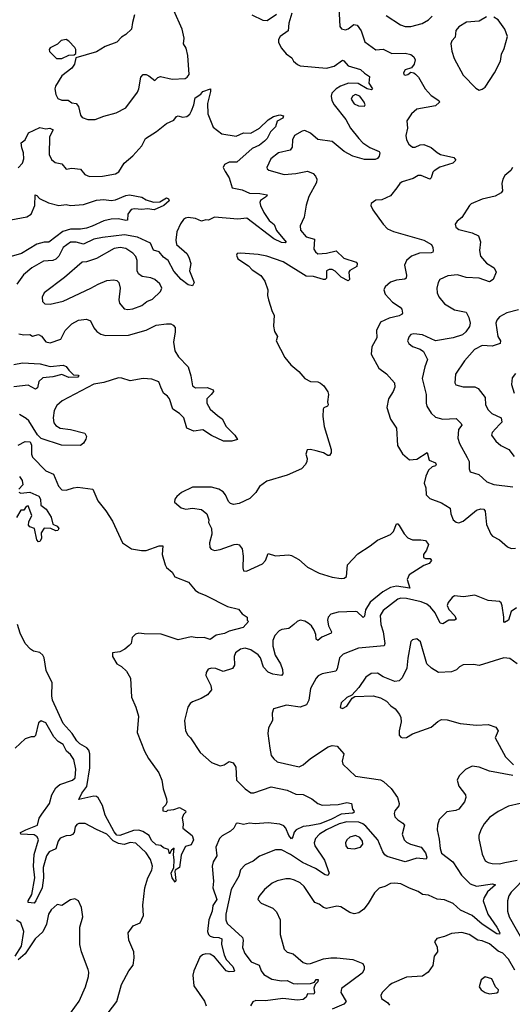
# Model space of a CAD drawing. Extents: x 1771496 to 1971148, y 471553 to 643630.
# Tile 442 of 656: x 1888866 to 1892252, y 586635 to 593401. Entities that reach past the tile are written whole.
import ezdxf

# ---------------------------------------------------------------- set-up
doc = ezdxf.new("R2010")
doc.units = 0

msp = doc.modelspace()

# ---------------------------------------------------------------- linework, layer by layer
at = {"layer": '0CON10XD'}
for points in [[(1889654.3, 593435), (1889642.5, 593382.5), (1889633.8, 593335), (1889595, 593298), (1889565, 593280.8), (1889535, 593246.9), (1889453.5, 593216.5), (1889395, 593180), (1889251.7, 593138.3), (1889242.5, 593095), (1889225, 593067.5), (1889155.8, 593015), (1889112.9, 592945), (1889107.8, 592925), (1889113.6, 592886.4), (1889128.8, 592858.8), (1889155, 592847.5), (1889198.5, 592848.5), (1889225, 592829.2), (1889255, 592825.9), (1889270.9, 592805), (1889284.7, 592744.7), (1889295, 592729.4), (1889335, 592714.5), (1889385, 592714.4)], [(1889385, 592714.4), (1889445, 592738.5), (1889528.3, 592761.7), (1889595.4, 592794.6), (1889675, 592903.8), (1889684.5, 592925), (1889700, 593005), (1889716, 593024), (1889735, 593024.2), (1889753.3, 593015), (1889795, 592982.5), (1889816.5, 593003.5), (1889835, 593011.1), (1889915, 592991.1), (1890003.4, 592996.6), (1890017.1, 593005), (1890030, 593025), (1890021.4, 593155), (1890010, 593205), (1889992.2, 593235), (1889995.6, 593275), (1889984, 593335), (1889925, 593463.3)], [(1890735.7, 593445.7), (1890716.8, 593376.8), (1890711.9, 593325), (1890656.7, 593285), (1890645.5, 593265), (1890644.4, 593245), (1890665.4, 593205.4), (1890696.6, 593166.6), (1890737.6, 593137.6), (1890748.8, 593115), (1890775, 593092.5), (1890795, 593084.4), (1890975, 593067.7), (1891027.6, 593082.4), (1891085, 593121.9), (1891095, 593118.6), (1891124.8, 593084.8), (1891208.9, 593058.9), (1891235, 593033.9), (1891271.4, 593011.4), (1891266, 592965), (1891290, 592925), (1891285, 592918.1), (1891255, 592926.5), (1891192.2, 592962.2), (1891126.4, 592963.6), (1891071.8, 592945), (1891040.4, 592925), (1891012.7, 592895), (1891006.2, 592875), (1891011.2, 592845), (1891026.7, 592816.7), (1891108.8, 592715), (1891139.1, 592655), (1891197.3, 592585), (1891225.1, 592555.1), (1891272.3, 592522.3), (1891336.2, 592495), (1891342, 592485), (1891337.9, 592462.1), (1891325, 592446), (1891309.1, 592440.9), (1891235, 592440.6), (1891155, 592462.2), (1891097.5, 592495), (1891015, 592562.9), (1890915, 592576.7), (1890865, 592622.2), (1890825, 592639.4), (1890806.7, 592635), (1890754.4, 592605), (1890740.5, 592575), (1890739.4, 592525), (1890725.5, 592504.5), (1890645, 592485.6), (1890591.4, 592445), (1890564.2, 592385), (1890566.7, 592375), (1890577.5, 592367.5), (1890685, 592337.5), (1890765, 592343.3), (1890845, 592360.8), (1890883.2, 592343.2), (1890900, 592325), (1890908.6, 592305), (1890907, 592283), (1890854.2, 592185), (1890834.4, 592125.6), (1890820.6, 592045), (1890794.3, 591985), (1890795.6, 591955), (1890835, 591909.8), (1890891.8, 591891.8), (1890887.8, 591825), (1890898.7, 591805), (1890915, 591792.6), (1890975, 591795.9), (1891041.8, 591811.8), (1891095, 591763.1), (1891178, 591735), (1891185.7, 591725), (1891182.5, 591705), (1891135, 591677.1), (1891128.1, 591665), (1891133.8, 591615), (1891125, 591606.2), (1891075, 591631.8), (1891035, 591673.1), (1891015, 591683.5), (1890993.3, 591685), (1890974.8, 591675.2), (1890974.5, 591625), (1890965.4, 591614.6), (1890955, 591615.4), (1890885.7, 591635.7), (1890835, 591639.4), (1890677.9, 591737.9), (1890565.5, 591775.5), (1890505, 591787.1), (1890387.3, 591797.3), (1890360, 591795), (1890356.4, 591783.6), (1890365, 591756.7), (1890439.1, 591709.1), (1890465, 591682), (1890523, 591643), (1890550, 591605), (1890572.5, 591545), (1890570, 591505), (1890576.9, 591475), (1890600.8, 591395), (1890615, 591370), (1890611.2, 591295), (1890618.3, 591258.3), (1890638.8, 591225), (1890628.8, 591195), (1890689.5, 591079.5), (1890730.3, 591030.3), (1890785, 590982.5), (1890825, 590936), (1890865, 590914.4), (1890915, 590912), (1890934.1, 590904.1), (1890956.7, 590885), (1890984.4, 590844.4), (1890989.4, 590825), (1890980.8, 590775), (1890986.4, 590753.6), (1890982.5, 590745), (1890956.7, 590733.3), (1890952.5, 590725), (1890950, 590675), (1890958, 590605), (1891008, 590448), (1891007.8, 590425), (1890995, 590405.7), (1890985, 590406.7), (1890955, 590424.4), (1890905, 590438.6), (1890865, 590448), (1890842.5, 590445), (1890834, 590415), (1890841.2, 590385), (1890838.8, 590365), (1890830, 590345), (1890803.3, 590315), (1890705, 590270.8), (1890565, 590229.2), (1890515, 590193.8), (1890488.3, 590151.7), (1890448.8, 590111.2), (1890374.5, 590075.5), (1890335, 590068.6), (1890315, 590075.8), (1890300.3, 590090.3), (1890280.8, 590135), (1890265, 590156), (1890235, 590175.8), (1890185, 590187.5), (1890055, 590188.6), (1889977.7, 590152.3), (1889946.7, 590125), (1889933.3, 590105), (1889930, 590085), (1889976.4, 590046.4), (1890008.3, 590038.3), (1890055, 590044), (1890115, 590036), (1890153.3, 590005), (1890166.2, 589965), (1890163.3, 589945), (1890184.2, 589905), (1890186, 589865), (1890170, 589805), (1890173.3, 589775), (1890182.7, 589762.7), (1890205, 589754), (1890245, 589760), (1890340, 589795), (1890357.7, 589797.7), (1890375, 589791.2), (1890396.2, 589765), (1890402, 589715), (1890398.8, 589635), (1890405, 589612.5), (1890425, 589611.2), (1890535, 589662.5), (1890555.5, 589684.5), (1890575, 589733.3), (1890625, 589717.1), (1890715, 589724.3), (1890735, 589720), (1890785, 589691.9), (1890845, 589638.1), (1890925, 589597.8), (1891015, 589570), (1891075, 589560.9), (1891096.4, 589563.6), (1891111.9, 589575), (1891119.5, 589655), (1891189.3, 589730.7), (1891275, 589785.6), (1891324.6, 589825.4), (1891415, 589864.2), (1891435.6, 589885), (1891455, 589936.7), (1891465, 589936.7), (1891475, 589926), (1891508.9, 589868.9), (1891535, 589841.4), (1891565, 589827.1), (1891624, 589826), (1891655, 589821.2), (1891676.2, 589795), (1891662.5, 589755), (1891641.4, 589725), (1891642.5, 589705), (1891655, 589698), (1891688, 589698), (1891696.7, 589685), (1891680, 589665), (1891645, 589650), (1891543, 589587), (1891528.8, 589555), (1891547.5, 589495), (1891455, 589509), (1891415, 589498.8), (1891361.1, 589468.9), (1891275, 589397.5), (1891243.4, 589345), (1891235, 589301.2), (1891226.3, 589293.7), (1891185, 589331.5), (1891175, 589333.9), (1891055, 589330.7), (1891004.4, 589315), (1890985.5, 589295), (1890982.3, 589275), (1890988, 589235), (1891009.4, 589195), (1891008.1, 589185), (1890943.1, 589156.9), (1890915, 589136), (1890903.9, 589143.9), (1890901.8, 589175), (1890889.2, 589205), (1890870.8, 589235), (1890849.4, 589255), (1890825, 589268.9), (1890795, 589274.3), (1890773.4, 589266.6), (1890751.4, 589245), (1890715, 589216.5), (1890668.9, 589211.1), (1890649.5, 589200.5), (1890620.9, 589169.1), (1890605.4, 589135), (1890605.3, 589095.3), (1890621.1, 589035), (1890658.5, 588975), (1890673.1, 588935), (1890675.8, 588905), (1890665.6, 588894.4), (1890605, 588902.5), (1890575, 588916.7), (1890542.5, 588952.5), (1890520.3, 589015), (1890505, 589036.7), (1890455, 589071.5), (1890415, 589082.5), (1890383.8, 589075), (1890350.6, 589049.4), (1890340.8, 589025), (1890342.5, 588965), (1890328.3, 588941.7), (1890265, 588922), (1890215, 588941.4), (1890184.3, 588945.7), (1890161.7, 588938.3), (1890148, 588915), (1890146, 588895), (1890180.8, 588825), (1890184.1, 588795.9), (1890157.3, 588762.7), (1890113.9, 588736.1), (1890055, 588713.3), (1890038.3, 588701.7), (1890022.3, 588677.7), (1889999.2, 588585), (1890005.8, 588515), (1890022, 588485), (1890041.2, 588465), (1890105.7, 588365), (1890185, 588297.5), (1890245, 588273.6), (1890270.5, 588279.5), (1890305, 588302.5), (1890334.2, 588294.2), (1890350.8, 588265), (1890355.7, 588175), (1890415.5, 588115), (1890455, 588087.1), (1890475, 588088.4), (1890595, 588128.9), (1890705, 588106.2), (1890765, 588078.5), (1890815, 588077.1), (1890875, 588045.8), (1890915, 588015.8), (1890945, 588004.2), (1891055, 588008.6), (1891115, 588021.2), (1891147.5, 588015), (1891153.3, 587975), (1891163.9, 587963.9), (1891164, 587955), (1891155, 587948.6), (1891075, 587942.4), (1891003.6, 587905), (1890929.1, 587875), (1890855, 587861.2)], [(1890462, 593435), (1890536.6, 593396.6), (1890567.5, 593395), (1890630.8, 593439.1)], [(1891060.6, 593485), (1891067.5, 593355), (1891079.1, 593339.1), (1891105, 593331.3), (1891125, 593336.9), (1891163, 593367), (1891185, 593364.3), (1891213.3, 593325), (1891239.2, 593249.2), (1891315, 593194), (1891365, 593198.5), (1891425, 593169.1), (1891515, 593171.8), (1891555, 593161.4), (1891576, 593145), (1891584.2, 593125), (1891578, 593095), (1891559.3, 593070.7), (1891515, 593056.7), (1891503.8, 593035), (1891507.5, 593025), (1891515, 593020), (1891535, 593024), (1891555, 593040), (1891575, 593036.7), (1891587.3, 593027.3), (1891607, 593007), (1891654.2, 592925), (1891695, 592880.6), (1891746.2, 592845), (1891751.2, 592835), (1891725, 592810), (1891596.7, 592785), (1891558, 592755), (1891528, 592705), (1891530.8, 592655), (1891520.6, 592605), (1891524.6, 592574.6), (1891540.8, 592545), (1891565, 592524.3), (1891585, 592524), (1891618.3, 592541.7), (1891645, 592542.5), (1891695, 592522.9), (1891735, 592487.1), (1891758.8, 592475), (1891851.2, 592455), (1891863.3, 592435), (1891844.2, 592415.8), (1891755, 592386.7), (1891715, 592362.5), (1891705, 592354), (1891695, 592313.3), (1891685.6, 592304.4), (1891625, 592330), (1891605, 592330), (1891570.8, 592309.2), (1891495, 592287.5), (1891478.6, 592275), (1891458.1, 592245), (1891415, 592190.6), (1891355, 592163.1), (1891315, 592160), (1891282.3, 592137.7), (1891278.8, 592125), (1891294.3, 592094.3), (1891364.3, 591995), (1891394.6, 591964.6), (1891435, 591946.5), (1891644, 591885), (1891695.8, 591855), (1891706, 591835), (1891707.3, 591812.7), (1891705.6, 591804.4), (1891695, 591799.2), (1891614.1, 591795.9), (1891558.1, 591775), (1891524.4, 591745), (1891510.6, 591715), (1891525.6, 591645), (1891522.5, 591625), (1891512.5, 591617.5), (1891455, 591610.9), (1891415, 591597.1), (1891379.2, 591565), (1891370, 591545), (1891377.1, 591515), (1891428.9, 591458.9), (1891481.2, 591425), (1891491.7, 591411.7), (1891496.7, 591385), (1891491.2, 591375), (1891475, 591366.7), (1891405, 591348.8), (1891345, 591322), (1891319.2, 591265), (1891321.2, 591215), (1891286.4, 591153.6), (1891282.5, 591102.5), (1891335, 591006), (1891388, 590968), (1891442.5, 590905), (1891444.3, 590875), (1891433.4, 590846.6), (1891400.8, 590795), (1891389.4, 590735), (1891414.3, 590655), (1891455.8, 590595), (1891462.5, 590475), (1891498.3, 590418.3), (1891545, 590376.2), (1891595, 590382), (1891665.7, 590425.7), (1891680.8, 590375), (1891724, 590355), (1891728.5, 590345), (1891724.3, 590335.7), (1891701.6, 590328.4), (1891676.4, 590305), (1891657.7, 590265), (1891646.5, 590215), (1891658.1, 590185), (1891660.6, 590135), (1891685, 590110.6), (1891765, 590080.6), (1891826, 590044), (1891829.4, 590005), (1891845, 589963.3), (1891865, 589948), (1891885, 589942.9), (1891915, 589955.7), (1892005, 590030), (1892035, 590040), (1892056.8, 590036.8), (1892064.3, 590024.3), (1892075, 589932.5), (1892105, 589866), (1892115, 589852.5), (1892165, 589825.7), (1892219.3, 589779.3), (1892245, 589768.1), (1892275, 589769.1)], [(1891385, 593428.6), (1891484.5, 593364.5), (1891514.6, 593354.6), (1891555, 593354.5)], [(1891555, 593354.5), (1891633.3, 593375), (1891675, 593399.4), (1891700.8, 593425)], [(1892075, 593421.4), (1892025, 593390.4), (1891936.5, 593383.5), (1891885, 593351.1), (1891862.8, 593327.2), (1891858.6, 593281.4), (1891835.8, 593255), (1891830.6, 593235), (1891835.4, 593185), (1891853.1, 593133.1), (1891915, 593020), (1892000.7, 592930.7), (1892025, 592917.5)], [(1892025, 592917.5), (1892045, 592922.5), (1892065, 592937.5), (1892129.1, 593035), (1892170, 593115), (1892177.1, 593165), (1892196.9, 593203.1), (1892220, 593285), (1892200, 593335), (1892155, 593399.2), (1892125, 593417.1)], [(1889155, 593134), (1889203.6, 593156.4), (1889241.7, 593158.3), (1889251.7, 593168.3), (1889252.5, 593195), (1889245, 593210), (1889205, 593253.3), (1889185, 593264), (1889152.2, 593257.8), (1889126.6, 593233.4), (1889075, 593206.7), (1889068.9, 593195), (1889071.4, 593181.4), (1889120, 593135), (1889155, 593134)], [(1888855, 592381.9), (1888884.5, 592415), (1888894.6, 592445), (1888893.2, 592485), (1888881, 592521), (1888877.5, 592555), (1888904, 592575), (1888926.4, 592623.6), (1889005, 592660), (1889045, 592651.2), (1889073.6, 592656.4), (1889096.5, 592645), (1889070.9, 592595), (1889070, 592475), (1889085, 592441.2), (1889109.1, 592419.1), (1889155, 592411.1), (1889185, 592373.1), (1889225, 592380.6), (1889285, 592374.3), (1889315, 592338), (1889345, 592324.3), (1889435, 592325.7), (1889525, 592342.5), (1889547.5, 592355), (1889584.6, 592415.4), (1889644.2, 592465), (1889705, 592533.3), (1889730, 592585), (1889806.8, 592633.2), (1889875, 592687.1), (1889925, 592710), (1889945, 592736), (1889955, 592740.8), (1889985, 592730.8), (1890015, 592735.6), (1890035, 592751.4), (1890046.4, 592775), (1890062.7, 592815), (1890071.4, 592865), (1890110.3, 592889.7), (1890125, 592906.9), (1890176.7, 592926.7), (1890177.5, 592907.5), (1890158, 592825), (1890160.3, 592755), (1890195, 592662.5), (1890255, 592615.6), (1890355, 592601.2), (1890405, 592622.9), (1890455, 592620), (1890515, 592656), (1890575, 592712.5), (1890610, 592735), (1890655, 592746.7), (1890679.1, 592739.1), (1890673.8, 592725), (1890636.9, 592703.1), (1890624.4, 592665), (1890590.2, 592629.8), (1890567.3, 592585), (1890548.8, 592565), (1890515, 592539.2), (1890463.7, 592516.3), (1890359.3, 592420.7), (1890305, 592422.9), (1890274.5, 592405), (1890264.4, 592385), (1890277.5, 592357.5), (1890306, 592315), (1890326.4, 592246.4), (1890395, 592232.7), (1890445, 592208.4), (1890517.1, 592207.1), (1890567.3, 592197.3), (1890562.9, 592185), (1890521.5, 592158.5), (1890516.5, 592145), (1890520.3, 592125), (1890544.8, 592074.8), (1890581.7, 592021.7), (1890614.6, 591994.6), (1890631.6, 591951.6), (1890698.8, 591871.2), (1890693.3, 591866.7), (1890665, 591869.4), (1890613.1, 591895), (1890426.5, 592036.5), (1890365, 592029.3), (1890205, 592043.6), (1890165, 592022.9), (1890145, 592024.4), (1890115, 592016.7), (1890075, 592034.4), (1890025, 592042.5), (1890005, 592038), (1889993.2, 592026.8), (1889971.7, 591998.3), (1889946.3, 591943.7), (1889938.5, 591885), (1889944.4, 591855.6), (1890014.3, 591795), (1890028.6, 591768.6), (1890041.8, 591725), (1890033.3, 591675), (1890066, 591595), (1890055, 591572.5), (1890025, 591578.8), (1889975, 591615.6), (1889925, 591673.1), (1889885.8, 591745.8), (1889855, 591770), (1889825, 591805.8), (1889785, 591816), (1889765.9, 591865.9), (1889675, 591907.4), (1889587, 591923), (1889435, 591904.7), (1889375, 591891.8), (1889305, 591859.1), (1889255, 591872.7), (1889215, 591872.9), (1889165.2, 591834.8), (1889135.8, 591775), (1889115, 591755.3), (1889095, 591747.1), (1889029.1, 591740.9), (1888982.5, 591715), (1888948.6, 591695), (1888893.5, 591646.5), (1888846.5, 591583.5)], [(1891235, 592807.5), (1891240, 592815), (1891234, 592835), (1891202.9, 592875), (1891175, 592887.3), (1891153.5, 592875), (1891144.6, 592855), (1891165, 592822.2), (1891195, 592808.6), (1891235, 592807.5)], [(1892253.8, 592385), (1892241.2, 592365), (1892199.7, 592330.3), (1892185.8, 592305), (1892179.4, 592275), (1892184.3, 592225.7), (1892175, 592210), (1892135, 592188.6), (1892045, 592166.5), (1891970, 592135), (1891956.7, 592125), (1891905, 592041.2), (1891873, 592017), (1891858.8, 591995), (1891863.8, 591975), (1891885, 591958.8), (1891975.5, 591935.5), (1892020, 591915), (1892034.3, 591875), (1892026.7, 591815), (1892034.5, 591775), (1892075, 591728.5), (1892127.8, 591695), (1892141.9, 591665), (1892119.4, 591615), (1892095, 591598.8), (1892025, 591623.8), (1891935, 591629.4), (1891875, 591646.6), (1891809.5, 591640.5), (1891754.6, 591615.4), (1891742.5, 591595), (1891733.4, 591556.6), (1891735.6, 591525), (1891747, 591497), (1891785, 591448.1), (1891855, 591406.9), (1891935, 591390.4), (1891953.5, 591355), (1891961.8, 591315), (1891958.5, 591291.5), (1891933.1, 591255), (1891910, 591235), (1891845, 591214.1), (1891725, 591194), (1891635, 591234.4), (1891575, 591243.1), (1891555, 591237.5), (1891542, 591225), (1891531.4, 591195), (1891540, 591175), (1891565, 591154.3), (1891617.9, 591137.9), (1891640.9, 591120.9), (1891668.8, 591065), (1891650.6, 591015), (1891633.3, 590935), (1891660.4, 590825), (1891659.1, 590765), (1891664.5, 590745), (1891695, 590698), (1891725, 590669.4), (1891775, 590655.6), (1891865, 590661.2), (1891901.4, 590625), (1891904.2, 590615), (1891882.2, 590585), (1891876.7, 590525), (1891889.4, 590489.4), (1891942.6, 590392.6), (1891955.6, 590365), (1891954.4, 590314.4), (1891963.3, 590293.3), (1892021.2, 590275), (1892076.2, 590225), (1892125, 590207.1), (1892255, 590191.8)], [(1888805, 592024.4), (1888915, 592047.1), (1888945.5, 592064.5), (1888970.8, 592125), (1888973.2, 592196.8), (1888985, 592193.3), (1889002.7, 592172.7), (1889065, 592142), (1889135, 592123.8), (1889185, 592132), (1889215, 592122.9), (1889305, 592131.5), (1889395, 592161.3), (1889444, 592166), (1889495, 592158.7), (1889525, 592162.3), (1889595, 592193.1), (1889622.1, 592197.9), (1889705, 592180.6), (1889735, 592162.9), (1889785, 592147.5), (1889830.5, 592149.5), (1889875, 592177.5), (1889890, 592170), (1889893.3, 592155), (1889858, 592125), (1889790, 592095), (1889745, 592101.8), (1889705, 592096.1), (1889655, 592102.1), (1889632.4, 592097.6), (1889608.6, 592065), (1889606.7, 592023.3), (1889595, 592020.5), (1889545, 592031.5), (1889495, 592030.5), (1889445, 592019.1), (1889365, 591980.9), (1889325, 591968.7), (1889285, 591960.6), (1889215, 591961.9), (1889163.5, 591946.5), (1889066.8, 591873.2), (1889035, 591872.6), (1888985, 591858.8), (1888877.8, 591795), (1888775.2, 591764.8)], [(1889609.6, 591409.6), (1889645, 591414.6), (1889705, 591437.3), (1889740, 591465), (1889779.5, 591480.5), (1889835, 591532.5), (1889842.5, 591555), (1889830, 591585), (1889795, 591615.6), (1889768.1, 591628.1), (1889707, 591637), (1889682.9, 591655), (1889672.7, 591675), (1889673.9, 591745), (1889663.7, 591773.6), (1889645, 591796.2), (1889595, 591827.7), (1889556.5, 591836.5), (1889515, 591828.3), (1889395, 591760.5), (1889325, 591737.8), (1889295, 591734.2), (1889175, 591629.4), (1889035.6, 591524.4), (1889021.4, 591495), (1889023.5, 591463.5), (1889039.1, 591449.1), (1889075, 591445.7), (1889165, 591466.9), (1889355, 591556.5), (1889405, 591584.5), (1889465, 591607.7), (1889512.9, 591612.9), (1889535, 591608), (1889548, 591595), (1889557, 591557), (1889547.5, 591475), (1889552.4, 591452.4), (1889585, 591414.4), (1889609.6, 591409.6)], [(1892295, 591408.2), (1892214.6, 591385.4), (1892165, 591358), (1892144.5, 591335.5), (1892139.5, 591315), (1892152.3, 591225), (1892170, 591195), (1892167.5, 591175), (1892113.2, 591156.8), (1892045, 591161.8), (1891992.9, 591135), (1891922.7, 591057.3), (1891862.5, 590965), (1891856.2, 590905), (1891862.7, 590892.7), (1891915, 590878.1), (1891995, 590878.2), (1892017.4, 590867.4), (1892064.6, 590805), (1892068.8, 590755), (1892085, 590719.2), (1892112, 590695), (1892176.1, 590665), (1892178.9, 590635), (1892165, 590619.1), (1892114.2, 590565), (1892110, 590545), (1892139.2, 590505), (1892173.8, 590473.8), (1892227.4, 590447.4), (1892265, 590399.2)], [(1888861.1, 591241.1), (1888895, 591235.4), (1888935, 591238.1), (1888955, 591226.2), (1888995, 591237.1), (1889015.5, 591225.5), (1889047, 591187), (1889075, 591180), (1889150, 591205), (1889179.2, 591265), (1889225, 591310), (1889270, 591335), (1889325, 591343.1), (1889352.4, 591332.4), (1889375, 591283.8), (1889397.1, 591257.1), (1889425, 591239.1), (1889455, 591231.2), (1889615, 591233.6), (1889735, 591267.8), (1889805, 591301.9), (1889875, 591310), (1889905, 591310), (1889921.2, 591301.2), (1889933.8, 591285), (1889935.9, 591255.9), (1889924, 591185), (1889932.9, 591125), (1889958.5, 591085), (1890023.6, 591015), (1890043, 590953), (1890055, 590885.8), (1890075, 590870.8), (1890155, 590872.9), (1890196.8, 590856.8), (1890197.5, 590845), (1890183.1, 590825), (1890151.9, 590795), (1890151.5, 590765), (1890175.6, 590725), (1890225, 590680), (1890258.3, 590658.3), (1890285.6, 590605), (1890344.2, 590545), (1890362.5, 590515), (1890325, 590503.8), (1890266.1, 590503.9), (1890185, 590544.2), (1890125, 590582), (1890063, 590573), (1890015, 590594), (1889993.6, 590665), (1889965, 590695.5), (1889918.9, 590725), (1889896.8, 590795), (1889882.5, 590815), (1889855, 590835.5), (1889835.3, 590875), (1889822.2, 590912.3), (1889775, 590929.7), (1889714, 590936), (1889625, 590918.1), (1889568.1, 590938.1), (1889545, 590938.8), (1889445, 590908.4), (1889375, 590895.3), (1889157.8, 590782.2), (1889120.7, 590749.3), (1889103.8, 590716.2), (1889096.3, 590665), (1889101.1, 590631.1), (1889115, 590611.2), (1889145, 590594.6), (1889215, 590585.5), (1889315, 590558.8), (1889325.8, 590535.8), (1889320.5, 590519.5), (1889305, 590490), (1889285, 590476), (1889153, 590477), (1889013.2, 590523.2), (1888988.1, 590548.1), (1888928.8, 590645), (1888911.4, 590661.4), (1888865, 590687.7)], [(1888825, 591030.5), (1888885, 591043.3), (1889006.3, 591036.3), (1889075, 591018.2), (1889165, 591027.1), (1889185, 591017.5), (1889203.6, 590993.6), (1889235, 590960), (1889268.8, 590958.8), (1889272.5, 590955), (1889265, 590944.4), (1889205, 590941.8), (1889155, 590962.2), (1889095, 590947.5), (1889025, 590940.8), (1888998, 590915), (1888987.8, 590872.2), (1888975, 590862.9), (1888925, 590888.5), (1888825, 590877.4)], [(1892275, 590970), (1892251.1, 590938.9), (1892246.7, 590895), (1892265.5, 590835.5)], [(1888855, 590477.5), (1888905, 590501.9), (1888939.2, 590499.2), (1888947.3, 590477.3), (1888947.9, 590415), (1888955, 590394.4), (1889045, 590300), (1889098, 590278), (1889132.3, 590195), (1889155, 590170.9), (1889185, 590167.7), (1889235, 590184.5), (1889265, 590187.8), (1889370, 590175), (1889403.8, 590095), (1889459.2, 590025), (1889503.1, 589955), (1889572.9, 589805), (1889635, 589765.7), (1889704.3, 589754.3), (1889735, 589752.5), (1889825, 589786.5), (1889850, 589785), (1889845.4, 589725.4), (1889865.4, 589655.4), (1889875.5, 589635.5), (1889913.6, 589603.6), (1889933.3, 589573.3), (1890026.2, 589535), (1890071.7, 589481.7), (1890094.6, 589464.6), (1890146.2, 589445), (1890295, 589368.8), (1890370, 589350), (1890395, 589317.5), (1890430, 589295), (1890430, 589275), (1890440, 589265), (1890402.5, 589225), (1890305, 589198.2), (1890275, 589184.1), (1890217.3, 589172.7), (1890175, 589142.7), (1890135.2, 589155.2), (1890086.9, 589153.1), (1890045, 589159.4), (1889955, 589138.9), (1889838.8, 589178.8), (1889721.6, 589181.6), (1889684.5, 589185.5), (1889661.4, 589178.6), (1889640, 589155), (1889632.5, 589115), (1889619.3, 589100.7), (1889590, 589075), (1889555, 589057.5), (1889505, 589050), (1889503.8, 589025), (1889533.8, 588975), (1889566.1, 588956.1), (1889601.2, 588925), (1889628.8, 588875), (1889634.3, 588745), (1889665, 588677.5), (1889683.9, 588613.9), (1889673, 588503), (1889724.2, 588375), (1889752, 588325), (1889823.3, 588225), (1889842.5, 588175), (1889852.5, 588115), (1889876.4, 588046.4), (1889877, 588023), (1889870, 588005), (1889850, 587985), (1889850, 587965), (1889875, 587960), (1889885, 587970), (1889926.4, 587973.6), (1889965, 587987.5), (1890006.7, 587965), (1890008.8, 587955), (1889991.8, 587938.2), (1889982.9, 587915), (1889990, 587875), (1889986.7, 587845), (1890051.2, 587795), (1890060.6, 587765), (1890045, 587731.2), (1890005, 587720), (1889990.9, 587689.1)], [(1888865, 590262.5), (1888883.3, 590235), (1888887.5, 590205), (1888860, 590175)], [(1888860, 590155), (1888875, 590147.5), (1888935, 590153.8), (1888996.8, 590126.8), (1889008.7, 590105), (1889012, 590065), (1889048.4, 590038.4), (1889082.7, 589982.7), (1889095, 589933.3), (1889125, 589920.6), (1889135.4, 589905.4), (1889128.5, 589891.5), (1889115, 589888.1), (1889080, 589905), (1889035, 589906.2), (1889014.6, 589875.4), (1889015.8, 589835), (1889005, 589816.2), (1888995, 589814), (1888985, 589826.7), (1888968.1, 589905), (1888936.9, 589916.9), (1888927.6, 589927.6), (1888928.8, 589951.2), (1888949.2, 589995), (1888925, 590060), (1888910, 590055), (1888895, 590030), (1888875, 590030), (1888845, 589980)], [(1892281, 589359), (1892243.9, 589335), (1892225.5, 589274.5), (1892198.3, 589258.3), (1892192.9, 589265), (1892193.9, 589296.1), (1892182, 589372), (1892175, 589394), (1892165, 589403.3), (1892085, 589410.6), (1891995, 589446.8), (1891915.8, 589435.8), (1891855, 589441.4), (1891839.1, 589430.9), (1891810, 589395), (1891803.8, 589375), (1891815, 589347.1), (1891856.7, 589305), (1891865, 589282.5), (1891854.4, 589275.6), (1891815, 589274.5), (1891775, 589250), (1891756.2, 589255), (1891720.8, 589325), (1891689.4, 589365), (1891665, 589385.2), (1891625, 589401.4), (1891525, 589423.9), (1891485, 589425.2), (1891465, 589418.2), (1891365, 589340.7), (1891344.3, 589305.7), (1891347.5, 589245), (1891364, 589195), (1891375.4, 589115), (1891372.4, 589097.6), (1891195, 589082.5), (1891088.8, 589041.2), (1891064.6, 589015), (1891048.7, 588941.3), (1891038.6, 588925), (1890945, 588906.9), (1890917.6, 588892.4), (1890903.7, 588876.3), (1890865.6, 588805), (1890854.5, 588725), (1890837.4, 588692.6), (1890795, 588676.9), (1890699.5, 588690.5), (1890610, 588665), (1890602, 588635), (1890604.3, 588585), (1890575.8, 588535), (1890570.8, 588495), (1890584.4, 588395), (1890595.6, 588345.6), (1890612, 588322), (1890635, 588301.9), (1890787.3, 588267.3), (1890815, 588280), (1890865, 588323.8), (1890985.8, 588405), (1891015, 588414.5), (1891048.9, 588408.9), (1891093.3, 588355), (1891083.3, 588305), (1891087.5, 588285), (1891175, 588202), (1891345, 588178.5), (1891366.9, 588166.9), (1891418.8, 588118.8), (1891461.9, 588055), (1891474.6, 588015), (1891471.7, 587998.3), (1891444.4, 587965), (1891440, 587945), (1891445, 587923.8), (1891465, 587902), (1891500.5, 587880.5), (1891511.2, 587865), (1891495.7, 587805), (1891509.4, 587765), (1891525, 587748.9), (1891552, 587735), (1891625, 587714.2), (1891654.4, 587675), (1891664, 587645), (1891658.8, 587631.2), (1891595, 587638.8), (1891515, 587612.9), (1891391.8, 587651.8), (1891375, 587663.1), (1891362, 587682), (1891327.3, 587765), (1891245, 587858.5), (1891224.6, 587874.6), (1891196.1, 587886.1), (1891115, 587889.3), (1891061.5, 587875), (1890975.5, 587835), (1890926.7, 587805), (1890898.6, 587775), (1890890.6, 587745), (1890895.5, 587725), (1890961.5, 587625), (1890993.8, 587535), (1890985, 587521.2), (1890965, 587524.4), (1890898.5, 587568.5), (1890810.1, 587610.1), (1890727.9, 587665), (1890665, 587696.9), (1890624.6, 587695.4), (1890515, 587651.9), (1890472, 587618), (1890415, 587592.9), (1890385, 587558.8), (1890372.5, 587515), (1890319.2, 587425), (1890282.7, 587255), (1890282.7, 587215), (1890291.4, 587191.4), (1890397.9, 587095), (1890402.1, 587075), (1890396.7, 587025), (1890413.6, 586985), (1890457.4, 586927.4), (1890512.5, 586905), (1890526.2, 586865), (1890545, 586840.9), (1890598.8, 586808.8), (1890665, 586795.3), (1890705, 586798.2), (1890745, 586777.7), (1890775.3, 586775.3)], [(1889990.9, 587689.1), (1889975, 587660), (1889963.8, 587576.2), (1889933.8, 587556.2), (1889931.7, 587548.3), (1889939.4, 587485), (1889935, 587474), (1889915, 587504), (1889908.2, 587535), (1889925.9, 587574.1), (1889928.9, 587625), (1889922.5, 587665), (1889928.3, 587708.3), (1889910, 587695), (1889895, 587670), (1889888.3, 587698.3), (1889855, 587710), (1889837.3, 587727.3), (1889805, 587731.2), (1889771.2, 587761.2), (1889756, 587795), (1889713.2, 587823.2), (1889685, 587831.9), (1889649.6, 587830.4), (1889555.7, 587794.3), (1889535, 587796.9), (1889515, 587821.2), (1889454.2, 587935), (1889435, 588001.5), (1889404.7, 588054.7), (1889395, 588062.2), (1889375, 588064.6), (1889272.5, 588042.5), (1889292.9, 588085), (1889328.8, 588131.2), (1889349.3, 588259.3), (1889349.2, 588355), (1889340.7, 588380.7), (1889327.2, 588397.2), (1889280, 588425), (1889258.4, 588445), (1889226.5, 588496.5), (1889164.6, 588565), (1889091.8, 588725), (1889086.8, 588755), (1889090.4, 588845), (1889049.2, 588929.2), (1889034.2, 589015), (1889025.3, 589035), (1889005, 589052.8), (1888962.2, 589062.2), (1888941.1, 589075), (1888902.9, 589115), (1888870, 589185), (1888852.2, 589245)], [(1892285, 588973.5), (1892235, 589010.6), (1892194.2, 589015.8), (1892025, 588963.1), (1891985, 588970.8), (1891915, 588968), (1891890, 588955), (1891867.6, 588932.4), (1891835, 588919.4), (1891745, 588915.8), (1891695.5, 588945.5), (1891664.4, 588975), (1891620, 589125), (1891595, 589146.7), (1891565, 589140), (1891555, 589127.5), (1891535, 589013.3), (1891526.5, 588945), (1891495, 588878.8), (1891475, 588857.5), (1891443.6, 588853.6), (1891363.3, 588885), (1891325, 588910.6), (1891281.3, 588908.7), (1891245, 588882), (1891197.8, 588812.2), (1891150, 588760), (1891115, 588743.3), (1891075, 588707.5), (1891070, 588675), (1891085, 588667.5), (1891115, 588683.3), (1891151.2, 588738.8), (1891170.7, 588749.3), (1891295, 588755.8), (1891345, 588741.9), (1891387.2, 588717.2), (1891416.6, 588686.6), (1891446.4, 588666.4), (1891477, 588627), (1891486, 588605), (1891488, 588575), (1891474, 588515), (1891473.8, 588485), (1891485, 588470), (1891496.4, 588466.4), (1891525, 588468.8), (1891565, 588492.5), (1891695, 588540), (1891740.8, 588579.2), (1891765, 588591.1), (1891805, 588588.8), (1891892.5, 588565), (1892005, 588552.2), (1892085, 588556.8), (1892138.3, 588538.3), (1892155.8, 588515), (1892134.2, 588465), (1892204.5, 588335), (1892260.6, 588280.6)], [(1889475, 586575.7), (1889533.8, 586655), (1889565, 586770), (1889617.5, 586865), (1889647.1, 586905), (1889653.9, 586955), (1889651.1, 586995), (1889616, 587075), (1889612.5, 587125), (1889645.8, 587175), (1889695, 587195.6), (1889716.9, 587245), (1889713.4, 587316.6), (1889726, 587435), (1889745.9, 587504.1), (1889775, 587556), (1889780, 587585), (1889765, 587629.5), (1889735.3, 587675), (1889665, 587741.5), (1889625, 587747.6), (1889585, 587732.7), (1889545, 587740.6), (1889509.3, 587759.3), (1889465, 587803.8), (1889395, 587835.8), (1889317, 587877), (1889272.4, 587877.6), (1889258.5, 587871.5), (1889246.9, 587855), (1889240, 587815), (1889229.1, 587800.9), (1889215, 587794.2), (1889185, 587793.5), (1889145, 587775.6), (1889131.4, 587755), (1889115, 587703.8), (1889068.4, 587681.6), (1889049.5, 587655), (1889028.4, 587575), (1889028.9, 587505), (1889020, 587435), (1888978.1, 587345), (1888965, 587330.6), (1888924.5, 587334.5), (1888924.4, 587345), (1888950.8, 587389.2), (1888971, 587505), (1888962.3, 587585), (1888966.3, 587665), (1888996.2, 587765), (1888986.5, 587785), (1888965, 587800), (1888874.5, 587804.5), (1888872.9, 587815), (1888908.6, 587835), (1888989.1, 587865), (1889000.8, 587915), (1889018.6, 587941.4), (1889071.5, 588015), (1889086.7, 588075), (1889115, 588122.5), (1889141.2, 588145), (1889228.8, 588175), (1889247.8, 588192.2), (1889251.7, 588251.7), (1889237.8, 588317.7), (1889215, 588350.6), (1889187.8, 588375), (1889165, 588420), (1889131.5, 588441.5), (1889101.9, 588471.9), (1889045, 588570), (1889015, 588582.5), (1888995, 588570), (1888975, 588482.5), (1888965, 588472.5), (1888945, 588472.5), (1888905, 588460), (1888835.9, 588394.1)], [(1892255, 588208), (1892096.3, 588236.3), (1892025, 588265.6), (1891975, 588271.2), (1891930.8, 588249.2), (1891886.7, 588205), (1891874, 588175), (1891884, 588135), (1891930.6, 588075), (1891931.8, 588055), (1891922.7, 588027.3), (1891884.3, 587975.7), (1891863.5, 587966.5), (1891802.4, 587957.6), (1891748.5, 587905), (1891737.3, 587865), (1891736.2, 587835), (1891748.9, 587768.9), (1891755.3, 587705), (1891765, 587674.5), (1891844, 587614), (1891902.4, 587522.4), (1891962.9, 587462.9), (1892005, 587446), (1892115, 587462.5), (1892135.6, 587455.6), (1892082.5, 587407.5), (1892055.3, 587365), (1892050.8, 587345), (1892083.4, 587255), (1892145, 587165.6), (1892165.5, 587125), (1892163.6, 587116.4), (1892145, 587118.6), (1892045, 587186.7), (1891975, 587245.3), (1891895, 587282.9), (1891845, 587326.7), (1891785, 587352.7), (1891735, 587356.5), (1891675, 587384.4), (1891635, 587390), (1891605, 587409.1), (1891545, 587432.9), (1891485, 587462.5), (1891445, 587467.9), (1891415, 587464.4), (1891376.1, 587443.9), (1891337.6, 587432.4), (1891305, 587402), (1891262.1, 587327.9), (1891230.9, 587289.1), (1891197.4, 587262.6), (1891165, 587255.6), (1891135, 587266.5), (1891074.5, 587304.5), (1891045, 587309.4), (1890975, 587292.9), (1890955, 587300.6), (1890925, 587324.2), (1890895, 587334.2), (1890822, 587445), (1890795, 587468.6), (1890755, 587487.5), (1890725, 587497.1), (1890695, 587498), (1890635, 587482.9), (1890602.6, 587467.4), (1890548, 587425), (1890508.8, 587375), (1890502.5, 587355), (1890525, 587330), (1890605, 587296.2), (1890630.5, 587270.5), (1890656.7, 587215), (1890657.5, 587115), (1890684.4, 587014.4), (1890705, 586993.3), (1890745, 586981.2), (1890815, 586922), (1890843.2, 586913.2), (1890865, 586914.5), (1890955, 586947.3), (1891005, 586953.8), (1891045, 586955.4), (1891155, 586943.5), (1891225.4, 586915.4), (1891234.5, 586895), (1891234.5, 586875), (1891220.2, 586849.8), (1891077.1, 586742.9), (1891074.2, 586715), (1891110.6, 586655), (1891094, 586635), (1891015, 586601.3)], [(1892305, 588014.3), (1892225, 587996.9), (1892155, 587960), (1892095, 587919.2), (1892058, 587875), (1892035.8, 587835), (1892022.5, 587795), (1892022, 587775), (1892045.8, 587665.8), (1892065, 587622), (1892085, 587609.2), (1892113.4, 587603.4), (1892165, 587601.2), (1892201.7, 587608.3), (1892285.4, 587625.4)], [(1890855, 587861.2), (1890814, 587856), (1890767.1, 587835), (1890752.1, 587817.9), (1890744.5, 587785), (1890735, 587771.1), (1890715.4, 587795), (1890696, 587846), (1890681, 587861), (1890655, 587872.1), (1890575, 587882.7), (1890485, 587875.4), (1890445, 587878.8), (1890405, 587871.1), (1890365, 587880), (1890353.3, 587876.7), (1890337.5, 587845), (1890316.2, 587823.8), (1890257.2, 587792.8), (1890238.6, 587775), (1890214.3, 587715), (1890221.8, 587655), (1890195.3, 587614.7), (1890188.4, 587585), (1890198, 587482), (1890193.2, 587435), (1890221, 587355), (1890194.5, 587315), (1890188.8, 587275), (1890165.3, 587215.3), (1890157.4, 587135), (1890163.3, 587115), (1890175, 587103.3), (1890195, 587095.9), (1890235, 587093.6), (1890254.7, 587084.7), (1890254, 587045), (1890271.6, 586975), (1890285, 586943.1), (1890332, 586895), (1890342.5, 586865), (1890338.8, 586861.2), (1890305, 586858.2), (1890285, 586866), (1890205, 586962), (1890175, 586978.8), (1890145, 586982.5), (1890121.9, 586975), (1890105, 586959.1), (1890063.8, 586865), (1890057.1, 586835), (1890062.6, 586762.6), (1890136.7, 586656.7), (1890147.8, 586625)], [(1891165, 587703.5), (1891208.8, 587715), (1891225.6, 587735), (1891221.5, 587755), (1891205, 587781.1), (1891175, 587796.1), (1891135, 587784.4), (1891114.6, 587765.4), (1891105.6, 587745), (1891107.5, 587725), (1891118.3, 587708.3), (1891165, 587703.5)], [(1892355, 587516.8), (1892243.3, 587405), (1892228.8, 587381.2), (1892219.1, 587345), (1892218.5, 587275), (1892230.4, 587235), (1892335, 587051.5)], [(1889215, 586573.1), (1889275, 586657.1), (1889318.2, 586755), (1889338.6, 586825), (1889340.8, 586855), (1889338, 586875), (1889290, 586995), (1889280, 587045), (1889280, 587165), (1889300, 587235), (1889290.5, 587300.5), (1889270, 587345), (1889245, 587358.8), (1889215, 587353.8), (1889155, 587313.8), (1889125, 587320), (1889083.6, 587285), (1889065.3, 587254.7), (1889050, 587185), (1889026, 587134), (1888973.2, 587085), (1888905, 586982.3), (1888855, 586941.5)], [(1888834.6, 586965), (1888877.8, 587035), (1888894.3, 587134.3), (1888873.1, 587195), (1888844.2, 587214.2)], [(1892270.2, 586870.2), (1892225, 586944.6), (1892186.3, 586986.3), (1892155, 586999.2), (1892095, 587049.5), (1892045, 587072.2), (1892014.7, 587074.7), (1891955, 587114.5), (1891905, 587127.8), (1891835, 587122), (1891785, 587100), (1891733.8, 587086.2), (1891717.5, 587065), (1891735, 587030), (1891738, 586995), (1891714.2, 586965), (1891705, 586902.5), (1891674.3, 586855.7), (1891635, 586828), (1891525, 586820.6), (1891425, 586778.6), (1891406, 586765), (1891358, 586715), (1891349.2, 586695), (1891354, 586675), (1891395.5, 586645.5), (1891408.3, 586628.3)], [(1890775.3, 586775.3), (1890865, 586777.1), (1890891.8, 586788.2), (1890905, 586806.3), (1890917.2, 586805), (1890915, 586790.5), (1890897.9, 586772.1), (1890887.1, 586745), (1890892.9, 586715), (1890887.5, 586705), (1890843.5, 586706.5), (1890835.6, 586685), (1890815, 586669.1), (1890775, 586663.9), (1890675, 586674.2), (1890555, 586659.3), (1890489.4, 586660.6), (1890468.5, 586651.5), (1890452, 586625)], [(1892095, 586706.7), (1892145, 586713.3), (1892155, 586720), (1892157.5, 586735), (1892137.5, 586755), (1892110.5, 586810.5), (1892065, 586823.3), (1892037, 586803), (1892023.3, 586755), (1892037.5, 586735), (1892065, 586716.7), (1892095, 586706.7)]]:
    msp.add_lwpolyline(points, dxfattribs=at)

doc.saveas('drawing.dxf')
